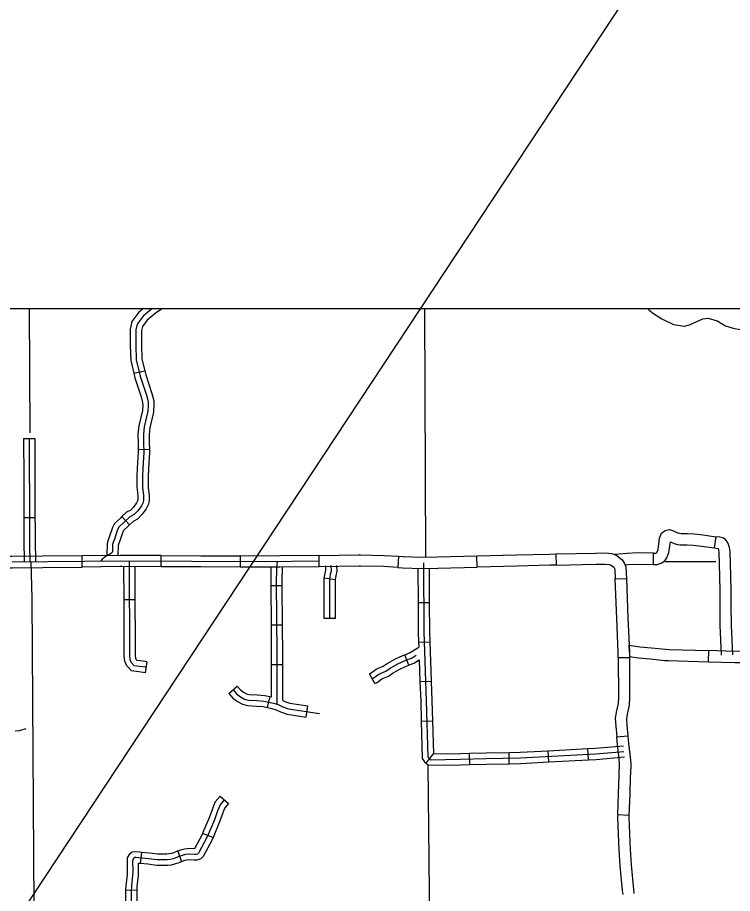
# Model space of a CAD drawing. Extents: x 1374139 to 1377472, y 1168351 to 1170484.
# Drawn here: x 1376021 to 1376212.1, y 1169423.1 to 1169657.2 of the extents above; entities that cross this region are included whole.
import ezdxf

# ---------------------------------------------------------------- set-up
doc = ezdxf.new("R2010")
doc.units = 0
for name, color, linetype in [('14', 7, 'Continuous'), ('26', 7, 'Continuous'), ('Default', 7, 'Continuous')]:
    doc.layers.add(name, color=color, linetype=linetype)

msp = doc.modelspace()

# ---------------------------------------------------------------- linework, layer by layer
at = {"layer": '14'}
msp.add_line((1376223.13, 1169722.43), (1375820.09, 1169112.48), dxfattribs=at)
at = {"layer": '26'}
msp.add_lwpolyline([(1375090, 1169579.43), (1376597.43, 1169579.43), (1376597.43, 1168653.79), (1375090, 1168653.79)], close=True, dxfattribs=at)
at = {"layer": 'Default'}
for p, q in [((1376052.06, 1169562.1), (1376054.98, 1169562.8)), ((1376022.61, 1169544.65), (1376025.61, 1169544.66)), ((1376053.24, 1169541.78), (1376056.24, 1169541.84)), ((1376022.65, 1169523.53), (1376025.65, 1169523.54)), ((1376048.88, 1169523.8), (1376050.92, 1169521.59)), ((1376207.67, 1169518.43), (1376207.24, 1169515.46)), ((1376038.29, 1169510.32), (1376038.26, 1169513.32)), ((1376059.39, 1169510.38), (1376059.4, 1169513.38)), ((1376080.52, 1169513.29), (1376080.51, 1169510.29)), ((1376101.65, 1169510.4), (1376101.62, 1169513.4)), ((1376112.17, 1169513.56), (1376112.17, 1169513.56)), ((1376122.83, 1169513.2), (1376122.65, 1169510.21)), ((1376143.89, 1169510.31), (1376143.81, 1169513.31)), ((1376164.93, 1169513.84), (1376164.99, 1169510.84)), ((1376190.98, 1169511.05), (1376191.02, 1169514.05)), ((1376164.99, 1169510.84), (1376164.99, 1169510.84)), ((1376105.96, 1169506.88), (1376103, 1169507.37)), ((1376180.74, 1169507.15), (1376183.74, 1169507.27)), ((1376091.76, 1169505.34), (1376088.76, 1169505.31)), ((1376052.46, 1169501.55), (1376049.46, 1169501.54)), ((1376128.05, 1169500.88), (1376131.05, 1169500.89)), ((1376105.96, 1169496.57), (1376102.96, 1169496.57)), ((1376091.85, 1169494.78), (1376088.85, 1169494.75)), ((1376128.18, 1169490.27), (1376131.18, 1169490.38)), ((1376125.63, 1169484.13), (1376124.48, 1169486.9)), ((1376205.69, 1169487.99), (1376205.6, 1169484.99)), ((1376055.55, 1169485.01), (1376055.13, 1169482.04)), ((1376184.57, 1169486.1), (1376181.57, 1169486.09)), ((1376091.91, 1169484.2), (1376088.91, 1169484.21)), ((1376116.53, 1169479.17), (1376115.11, 1169481.81)), ((1376128.57, 1169479.72), (1376131.57, 1169479.83)), ((1376077.45, 1169476.55), (1376079.74, 1169478.49)), ((1376087.83, 1169472.76), (1376088.5, 1169475.69)), ((1376098.15, 1169470.24), (1376098.59, 1169473.21)), ((1376128.91, 1169469.18), (1376131.91, 1169469.26)), ((1376181.15, 1169464.94), (1376184.14, 1169465.2)), ((1376184.14, 1169465.2), (1376184.14, 1169465.2)), ((1376163.04, 1169458.24), (1376162.88, 1169461.24)), ((1376173.58, 1169458.81), (1376173.42, 1169461.8)), ((1376130.19, 1169457.92), (1376132.15, 1169460.37)), ((1376141.89, 1169457.57), (1376141.81, 1169460.57)), ((1376152.43, 1169457.78), (1376152.38, 1169460.78)), ((1376075.11, 1169449.07), (1376077.4, 1169447.14)), ((1376184.43, 1169443.94), (1376181.43, 1169444.07)), ((1376070.47, 1169439.17), (1376073.24, 1169438.02)), ((1376054.1, 1169434.08), (1376053.81, 1169431.09)), ((1376063.88, 1169434.44), (1376064.8, 1169431.59)), ((1376049.87, 1169424.09), (1376052.87, 1169424))]:
    msp.add_line(p, q, dxfattribs=at)
for points in [[(1376024.11, 1169579.43), (1376024.3, 1169546.22)], [(1376057.05, 1169579.43), (1376056.85, 1169579.29), (1376054.54, 1169577.37), (1376052.95, 1169575.27), (1376052.61, 1169573.75), (1376052.61, 1169569.62), (1376052.73, 1169565.72), (1376053.8, 1169561.3), (1376055.44, 1169556.27), (1376055.89, 1169554.52), (1376055.95, 1169553.44), (1376055.84, 1169551.97), (1376054.87, 1169547.78), (1376054.65, 1169545.8), (1376054.7, 1169543.48), (1376054.76, 1169540.99), (1376054.48, 1169536.69), (1376054.37, 1169534.54), (1376054.37, 1169531.66), (1376054.65, 1169529.4), (1376054.65, 1169528.32), (1376054.54, 1169527.59), (1376054.08, 1169526.68), (1376053.12, 1169525.38), (1376052.16, 1169524.36), (1376051.03, 1169523.74), (1376049.5, 1169522.33), (1376048.09, 1169521.02), (1376047.75, 1169520.35), (1376046.9, 1169517.8), (1376046.66, 1169517.11), (1376046.41, 1169516.34), (1376046.38, 1169515.21), (1376046.38, 1169514.51), (1376046.3, 1169514.19), (1376046.1, 1169514), (1376045.67, 1169513.74), (1376044.91, 1169513.37), (1376044.26, 1169512.92), (1376043.72, 1169512.5), (1376043.13, 1169511.87)], [(1376054.67, 1169579.43), (1376053.44, 1169578.41), (1376051.56, 1169575.92), (1376051.11, 1169573.91), (1376051.11, 1169572.91)], [(1376059.73, 1169579.43), (1376057.75, 1169578.09), (1376055.63, 1169576.32), (1376054.35, 1169574.63), (1376054.11, 1169573.58), (1376054.11, 1169572.91)], [(1376129.75, 1169579.43), (1376130.04, 1169512.89)], [(1376189.37, 1169579.43), (1376189.85, 1169578.94), (1376190.99, 1169578.05), (1376193.26, 1169576.64), (1376196.35, 1169575.17), (1376199.24, 1169574.72), (1376200.61, 1169575.03), (1376204.19, 1169576.64), (1376205.62, 1169576.82), (1376208.02, 1169576.09), (1376210.23, 1169574.74), (1376212.26, 1169574.15), (1376214.15, 1169573.79), (1376215.9, 1169573.19), (1376217.26, 1169572.53), (1376219.19, 1169571.11), (1376221.42, 1169569.76), (1376224.16, 1169568.6), (1376234.58, 1169568.95), (1376238.53, 1169568.43), (1376241.35, 1169567.73)], [(1376051.11, 1169572.91), (1376051.11, 1169569.6), (1376051.23, 1169565.51), (1376052.06, 1169562.1)], [(1376054.11, 1169572.91), (1376054.11, 1169569.64), (1376054.22, 1169565.92), (1376054.98, 1169562.8)], [(1376052.06, 1169562.1), (1376052.36, 1169560.89), (1376054, 1169555.85), (1376054.4, 1169554.29), (1376054.45, 1169553.46), (1376054.36, 1169552.36)], [(1376054.98, 1169562.8), (1376055.24, 1169561.71), (1376056.88, 1169556.69), (1376057.38, 1169554.74), (1376057.45, 1169553.42), (1376057.35, 1169552.13)], [(1376054.36, 1169552.36), (1376054.35, 1169552.2), (1376053.39, 1169548.04), (1376053.15, 1169545.87), (1376053.21, 1169543.44), (1376053.24, 1169541.78)], [(1376057.35, 1169552.13), (1376057.32, 1169551.74), (1376056.36, 1169547.53), (1376056.15, 1169545.73), (1376056.2, 1169543.52), (1376056.24, 1169541.84)], [(1376022.61, 1169544.65), (1376022.63, 1169534.09)], [(1376024.11, 1169544.66), (1376024.16, 1169520.82), (1376024.16, 1169516.28), (1376024.3, 1169511.68)], [(1376025.61, 1169544.66), (1376025.63, 1169534.1)], [(1376053.24, 1169541.78), (1376053.26, 1169541.02), (1376052.98, 1169536.78), (1376052.87, 1169534.58), (1376052.87, 1169531.57), (1376052.93, 1169531.08)], [(1376056.24, 1169541.84), (1376056.26, 1169540.96), (1376055.98, 1169536.6), (1376055.87, 1169534.5), (1376055.87, 1169531.75), (1376055.9, 1169531.45)], [(1376022.63, 1169534.09), (1376022.65, 1169523.53)], [(1376025.63, 1169534.1), (1376025.65, 1169523.54)], [(1376055.9, 1169531.45), (1376056.15, 1169529.49), (1376056.15, 1169528.21), (1376055.98, 1169527.13), (1376055.37, 1169525.89), (1376054.27, 1169524.42), (1376053.09, 1169523.16), (1376051.91, 1169522.51), (1376050.92, 1169521.59)], [(1376052.93, 1169531.08), (1376053.15, 1169529.3), (1376053.15, 1169528.44), (1376053.09, 1169528.05), (1376052.8, 1169527.47), (1376051.97, 1169526.34), (1376051.23, 1169525.56), (1376050.15, 1169524.97), (1376048.88, 1169523.8)], [(1376022.65, 1169523.53), (1376022.66, 1169520.82), (1376022.66, 1169516.26), (1376022.76, 1169512.93)], [(1376025.65, 1169523.54), (1376025.66, 1169520.82), (1376025.66, 1169516.3), (1376025.76, 1169513.02)], [(1376048.88, 1169523.8), (1376048.49, 1169523.43), (1376046.87, 1169521.94), (1376046.36, 1169520.92), (1376045.48, 1169518.28), (1376045.24, 1169517.59), (1376044.91, 1169516.61), (1376044.83, 1169513.39)], [(1376050.92, 1169521.59), (1376050.52, 1169521.22), (1376049.31, 1169520.11), (1376049.14, 1169519.77), (1376048.32, 1169517.32), (1376048.08, 1169516.62), (1376047.9, 1169516.08), (1376047.84, 1169513.42)], [(1376191.02, 1169514.05), (1376191.61, 1169514.05), (1376191.8, 1169514.09), (1376191.86, 1169514.19), (1376192.21, 1169515.01), (1376192.61, 1169518.01), (1376193.12, 1169519.37), (1376194.09, 1169520.11), (1376195.28, 1169520.37), (1376196.33, 1169520.03), (1376197.62, 1169519.42)], [(1376197.55, 1169519.45), (1376197.93, 1169519.35), (1376198.36, 1169519.3), (1376200.08, 1169519.25), (1376201.83, 1169519.18), (1376204.27, 1169518.92), (1376207.67, 1169518.43)], [(1376190.98, 1169511.05), (1376191.96, 1169511.04), (1376193.09, 1169511.32), (1376194.01, 1169511.96), (1376194.53, 1169512.8), (1376195.13, 1169514.2), (1376195.52, 1169517.09), (1376196.34, 1169516.71)], [(1376211.65, 1169508), (1376211.46, 1169514.52), (1376211.29, 1169515.59), (1376211.08, 1169516.34), (1376210.74, 1169517), (1376210.2, 1169517.67), (1376209.51, 1169518.09), (1376208.77, 1169518.27), (1376207.67, 1169518.43)], [(1376196.34, 1169516.71), (1376196.51, 1169516.63), (1376197.37, 1169516.39), (1376198.15, 1169516.3), (1376199.98, 1169516.25), (1376201.61, 1169516.19), (1376203.9, 1169515.94), (1376207.24, 1169515.46)], [(1376207.24, 1169515.46), (1376208.2, 1169515.32), (1376208.23, 1169515.31), (1376208.27, 1169515.24), (1376208.35, 1169514.95), (1376208.47, 1169514.24), (1376208.65, 1169507.91)], [(1376027.7, 1169513.21), (1376019.5, 1169513.13), (1376017.14, 1169513.1)], [(1376022.76, 1169512.93), (1376022.8, 1169511.63)], [(1376025.76, 1169513.02), (1376025.79, 1169511.72)], [(1376038.26, 1169513.32), (1376027.7, 1169513.21)], [(1376048.84, 1169513.43), (1376048.44, 1169513.43), (1376038.26, 1169513.32)], [(1376059.4, 1169513.38), (1376048.84, 1169513.43)], [(1376059.4, 1169513.38), (1376069.96, 1169513.34)], [(1376069.96, 1169513.34), (1376080.52, 1169513.29)], [(1376091.06, 1169513.3), (1376086.73, 1169513.26), (1376080.52, 1169513.29)], [(1376101.62, 1169513.4), (1376091.06, 1169513.3)], [(1376101.62, 1169513.4), (1376112.17, 1169513.56)], [(1376112.17, 1169513.56), (1376112.68, 1169513.57), (1376119.03, 1169513.44), (1376122.83, 1169513.2)], [(1376122.83, 1169513.2), (1376124.04, 1169513.13), (1376128.97, 1169512.93), (1376133.26, 1169513.04)], [(1376133.26, 1169513.04), (1376143.81, 1169513.31)], [(1376143.81, 1169513.31), (1376154.37, 1169513.58)], [(1376154.37, 1169513.58), (1376163.22, 1169513.81), (1376164.93, 1169513.84)], [(1376164.93, 1169513.84), (1376175.49, 1169514.06)], [(1376175.49, 1169514.06), (1376178.06, 1169514.11), (1376179.83, 1169513.95), (1376181.23, 1169513.42), (1376182.61, 1169512.27), (1376183.27, 1169511.27), (1376183.61, 1169510.35), (1376183.74, 1169507.27)], [(1376191.02, 1169514.05), (1376186.76, 1169514.11), (1376183.92, 1169513.97), (1376180.53, 1169513.69), (1376181.23, 1169513.42), (1376182.61, 1169512.27)], [(1376017.17, 1169510.1), (1376019.54, 1169510.13), (1376027.73, 1169510.21)], [(1376101.63, 1169511.9), (1376086.73, 1169511.76), (1376048.45, 1169511.93), (1376019.52, 1169511.63)], [(1376024.5, 1169511.7), (1376024.77, 1169501.95), (1376025.47, 1169405.99)], [(1376027.73, 1169510.21), (1376038.29, 1169510.32)], [(1376048.83, 1169510.43), (1376048.45, 1169510.43), (1376038.29, 1169510.32)], [(1376059.39, 1169510.38), (1376048.83, 1169510.43)], [(1376049.46, 1169501.54), (1376049.43, 1169510.42)], [(1376055.34, 1169483.53), (1376053.62, 1169483.77), (1376052.2, 1169483.97), (1376051.46, 1169484.76), (1376051.13, 1169485.52), (1376051.02, 1169486.65), (1376050.92, 1169511.92)], [(1376052.46, 1169501.55), (1376052.43, 1169510.41)], [(1376069.95, 1169510.34), (1376059.39, 1169510.38)], [(1376080.51, 1169510.29), (1376069.95, 1169510.34)], [(1376091.09, 1169510.3), (1376086.73, 1169510.26), (1376080.51, 1169510.29)], [(1376088.76, 1169505.31), (1376088.75, 1169506.26), (1376088.79, 1169510.28)], [(1376090.39, 1169473.65), (1376090.42, 1169486.96), (1376090.25, 1169506.26), (1376090.28, 1169509.77), (1376090.35, 1169510.98), (1376090.52, 1169511.8)], [(1376101.65, 1169510.4), (1376091.09, 1169510.3)], [(1376091.76, 1169505.34), (1376091.75, 1169506.26), (1376091.79, 1169510.31)], [(1376112.21, 1169510.56), (1376101.65, 1169510.4)], [(1376103, 1169507.37), (1376103.22, 1169508.69), (1376103.41, 1169509.45), (1376103.36, 1169510.65)], [(1376104.46, 1169496.57), (1376104.46, 1169505.73), (1376104.46, 1169507.03), (1376104.69, 1169508.39), (1376104.92, 1169509.29), (1376104.86, 1169510.71)], [(1376105.96, 1169506.88), (1376106.16, 1169508.08), (1376106.42, 1169509.14), (1376106.36, 1169510.77)], [(1376122.65, 1169510.21), (1376118.91, 1169510.44), (1376112.67, 1169510.57), (1376112.21, 1169510.56)], [(1376122.65, 1169510.21), (1376123.89, 1169510.13), (1376128.95, 1169509.93), (1376133.33, 1169510.04)], [(1376129.5, 1169511.44), (1376129.58, 1169492.97), (1376130.26, 1169474.61), (1376130.67, 1169459.64), (1376130.92, 1169459.26), (1376131.42, 1169458.85), (1376139.41, 1169459), (1376146.29, 1169459.18), (1376155.36, 1169459.33), (1376175.58, 1169460.42), (1376183.09, 1169461.06)], [(1376133.33, 1169510.04), (1376143.89, 1169510.31)], [(1376154.45, 1169510.58), (1376143.89, 1169510.31)], [(1376164.99, 1169510.84), (1376163.29, 1169510.81), (1376154.45, 1169510.58)], [(1376164.99, 1169510.84), (1376175.55, 1169511.06)], [(1376175.55, 1169511.06), (1376177.95, 1169511.11), (1376179.15, 1169511), (1376179.7, 1169510.79), (1376180.35, 1169510.26), (1376180.58, 1169509.9), (1376180.64, 1169509.74), (1376180.74, 1169507.15)], [(1376182.61, 1169512.27), (1376183.27, 1169511.27), (1376183.4, 1169510.92), (1376184.12, 1169510.98), (1376186.81, 1169511.11), (1376190.98, 1169511.05)], [(1376194.11, 1169511.83), (1376207.63, 1169511.83)], [(1376128.01, 1169509.97), (1376128.05, 1169500.88)], [(1376131.01, 1169509.98), (1376131.05, 1169500.89)], [(1376208.65, 1169507.91), (1376208.77, 1169503.91), (1376208.76, 1169497.4)], [(1376211.76, 1169497.39), (1376211.77, 1169503.96), (1376211.65, 1169508)], [(1376102.96, 1169496.57), (1376102.96, 1169505.73), (1376102.96, 1169507.16), (1376103, 1169507.37)], [(1376105.96, 1169496.57), (1376105.96, 1169505.73), (1376105.96, 1169506.91), (1376105.96, 1169506.88)], [(1376181.17, 1169496.6), (1376180.74, 1169507.15)], [(1376183.74, 1169507.27), (1376184.17, 1169496.72)], [(1376088.85, 1169494.75), (1376088.76, 1169505.31)], [(1376091.85, 1169494.78), (1376091.76, 1169505.34)], [(1376049.5, 1169490.98), (1376049.46, 1169501.54)], [(1376052.5, 1169490.99), (1376052.46, 1169501.55)], [(1376128.05, 1169500.88), (1376128.08, 1169492.94), (1376128.18, 1169490.27)], [(1376131.05, 1169500.89), (1376131.08, 1169493), (1376131.18, 1169490.38)], [(1376181.57, 1169486.09), (1376181.55, 1169487.48), (1376181.17, 1169496.6)], [(1376184.17, 1169496.72), (1376184.54, 1169487.6), (1376184.57, 1169486.1)], [(1376208.76, 1169497.4), (1376208.76, 1169494.76), (1376209.11, 1169486.78)], [(1376211.76, 1169497.39), (1376211.76, 1169494.82), (1376212.11, 1169486.91)], [(1376088.91, 1169484.21), (1376088.92, 1169486.95), (1376088.85, 1169494.75)], [(1376091.91, 1169484.2), (1376091.92, 1169486.96), (1376091.85, 1169494.78)], [(1376055.13, 1169482.04), (1376053.41, 1169482.29), (1376051.46, 1169482.55), (1376050.18, 1169483.93), (1376049.66, 1169485.15), (1376049.52, 1169486.57), (1376049.5, 1169490.98)], [(1376055.55, 1169485.01), (1376053.82, 1169485.26), (1376052.93, 1169485.38), (1376052.73, 1169485.59), (1376052.6, 1169485.9), (1376052.52, 1169486.72), (1376052.5, 1169490.99)], [(1376128.18, 1169490.27), (1376128.23, 1169488.95)], [(1376131.18, 1169490.38), (1376131.57, 1169479.83)], [(1376184.54, 1169487.6), (1376184.47, 1169489.48), (1376187.31, 1169489.02), (1376190.49, 1169488.77), (1376194.16, 1169488.34), (1376195.14, 1169488.31)], [(1376115.11, 1169481.81), (1376115.53, 1169482.04), (1376116.82, 1169483.03), (1376118.73, 1169483.82), (1376119.84, 1169484.58), (1376122, 1169485.81), (1376123.98, 1169486.69), (1376124.48, 1169486.9)], [(1376115.82, 1169480.49), (1376116.35, 1169480.77), (1376117.58, 1169481.72), (1376119.44, 1169482.5), (1376120.64, 1169483.31), (1376122.68, 1169484.47), (1376124.57, 1169485.31), (1376126.44, 1169486.08), (1376127.58, 1169486.79)], [(1376124.48, 1169486.9), (1376125.75, 1169487.42), (1376128.23, 1169488.95)], [(1376184.54, 1169487.6), (1376184.56, 1169486.42), (1376186.95, 1169486.04), (1376190.2, 1169485.78), (1376193.94, 1169485.34), (1376195.05, 1169485.31)], [(1376195.14, 1169488.31), (1376205.69, 1169487.99)], [(1376216.19, 1169487.81), (1376212.77, 1169487.78), (1376205.69, 1169487.99)], [(1376125.63, 1169484.13), (1376127.12, 1169484.74), (1376128.36, 1169485.5)], [(1376128.36, 1169485.5), (1376128.57, 1169479.72)], [(1376181.57, 1169486.09), (1376181.6, 1169475.63), (1376181.6, 1169475.59)], [(1376184.57, 1169486.1), (1376184.6, 1169475.58), (1376184.6, 1169475.49)], [(1376195.05, 1169485.31), (1376205.6, 1169484.99)], [(1376205.6, 1169484.99), (1376212.74, 1169484.78), (1376216.22, 1169484.81)], [(1376088.89, 1169475.6), (1376088.91, 1169484.21)], [(1376091.89, 1169474.65), (1376091.91, 1169484.2)], [(1376116.53, 1169479.17), (1376117.16, 1169479.51), (1376118.34, 1169480.41), (1376120.16, 1169481.17), (1376121.43, 1169482.03), (1376123.35, 1169483.13), (1376125.17, 1169483.93), (1376125.63, 1169484.13)], [(1376128.57, 1169479.72), (1376128.76, 1169474.57), (1376128.91, 1169469.18)], [(1376131.57, 1169479.83), (1376131.76, 1169474.66), (1376131.91, 1169469.26)], [(1376078.6, 1169477.52), (1376079.54, 1169476.41), (1376080.55, 1169475.63), (1376081.69, 1169475.06), (1376082.71, 1169474.79), (1376084.93, 1169474.69), (1376086.85, 1169474.52), (1376089.38, 1169473.95), (1376090.62, 1169473.58), (1376091.87, 1169473.01), (1376093.42, 1169472.47), (1376101.74, 1169471.22)], [(1376079.74, 1169478.49), (1376080.58, 1169477.5), (1376081.35, 1169476.91), (1376082.23, 1169476.47), (1376082.94, 1169476.28), (1376085.03, 1169476.19), (1376087.08, 1169476.01), (1376088.89, 1169475.6)], [(1376077.45, 1169476.55), (1376078.5, 1169475.32), (1376079.75, 1169474.36), (1376081.16, 1169473.65), (1376082.48, 1169473.3), (1376084.83, 1169473.19), (1376086.62, 1169473.04), (1376087.83, 1169472.76)], [(1376181.6, 1169475.59), (1376181.54, 1169473.85), (1376180.98, 1169471.58), (1376180.79, 1169469.84), (1376180.9, 1169467.8), (1376181.15, 1169464.94)], [(1376184.6, 1169475.49), (1376184.53, 1169473.44), (1376183.94, 1169471.05), (1376183.8, 1169469.75), (1376183.89, 1169468.01), (1376184.14, 1169465.2)], [(1376087.83, 1169472.76), (1376089, 1169472.5), (1376090.09, 1169472.17), (1376091.31, 1169471.61), (1376093.06, 1169471), (1376098.15, 1169470.24)], [(1376091.89, 1169474.65), (1376092.43, 1169474.4), (1376093.78, 1169473.93), (1376098.59, 1169473.21)], [(1376128.91, 1169469.18), (1376129.18, 1169459.17), (1376129.8, 1169458.23), (1376130.38, 1169457.76)], [(1376131.91, 1169469.26), (1376132.15, 1169460.37)], [(1376023.23, 1169467.1), (1376021.5, 1169466.56), (1376020.36, 1169466.43)], [(1376181.8, 1169454.6), (1376181.81, 1169455.08), (1376181.94, 1169457.67), (1376181.82, 1169459.29), (1376181.34, 1169462.72), (1376181.15, 1169464.94)], [(1376184.14, 1169465.2), (1376184.33, 1169463.05), (1376184.8, 1169459.61), (1376184.95, 1169457.71), (1376184.81, 1169454.97), (1376184.79, 1169454.52)], [(1376152.38, 1169460.78), (1376155.31, 1169460.83), (1376162.88, 1169461.24)], [(1376162.88, 1169461.24), (1376173.42, 1169461.8)], [(1376173.42, 1169461.8), (1376175.47, 1169461.91), (1376182.96, 1169462.56)], [(1376132.15, 1169460.37), (1376139.38, 1169460.5), (1376141.81, 1169460.57)], [(1376141.81, 1169460.57), (1376146.26, 1169460.68), (1376152.38, 1169460.78)], [(1376163.04, 1169458.24), (1376173.58, 1169458.81)], [(1376173.58, 1169458.81), (1376175.68, 1169458.92), (1376183.21, 1169459.57)], [(1376130.38, 1169457.76), (1376130.91, 1169457.34), (1376139.44, 1169457.5), (1376141.89, 1169457.57)], [(1376130.63, 1169457.34), (1376131.18, 1169406.56)], [(1376141.89, 1169457.57), (1376146.32, 1169457.68), (1376152.43, 1169457.78)], [(1376152.43, 1169457.78), (1376155.41, 1169457.83), (1376163.04, 1169458.24)], [(1376181.43, 1169444.07), (1376181.67, 1169449.77), (1376181.8, 1169454.6)], [(1376184.79, 1169454.52), (1376184.67, 1169449.67), (1376184.43, 1169443.94)], [(1376076.25, 1169448.11), (1376075.13, 1169446.77), (1376074.77, 1169445.96), (1376074.46, 1169445.18), (1376073.6, 1169442.8), (1376071.7, 1169438.24), (1376069.36, 1169433.88), (1376069.13, 1169433.63), (1376068.72, 1169433.49), (1376068.18, 1169433.51), (1376067.04, 1169433.59), (1376065.88, 1169433.47), (1376064.97, 1169433.22), (1376064.19, 1169432.97), (1376063.51, 1169432.68), (1376062.56, 1169432.35), (1376061.79, 1169432.18), (1376061, 1169432.1), (1376060.38, 1169432.06), (1376058.34, 1169432.1), (1376055.96, 1169432.39), (1376053.45, 1169432.64), (1376052.63, 1169432.72), (1376052.24, 1169432.67), (1376051.97, 1169432.47), (1376051.79, 1169432.18), (1376051.76, 1169431.75), (1376051.77, 1169429.03), (1376051.75, 1169427.9), (1376051.41, 1169425.16), (1376051.36, 1169423.5), (1376051.45, 1169416.79)], [(1376075.11, 1169449.07), (1376073.85, 1169447.58), (1376073.38, 1169446.54), (1376073.06, 1169445.7), (1376072.2, 1169443.34), (1376070.47, 1169439.17)], [(1376077.4, 1169447.14), (1376076.41, 1169445.96), (1376076.15, 1169445.38), (1376075.87, 1169444.65), (1376075, 1169442.26), (1376073.24, 1169438.02)], [(1376181.43, 1169444.07), (1376181.4, 1169443.44), (1376181.73, 1169434.68), (1376181.82, 1169433.35)], [(1376184.43, 1169443.94), (1376184.4, 1169443.43), (1376184.72, 1169434.83), (1376184.81, 1169433.56)], [(1376070.47, 1169439.17), (1376070.35, 1169438.88), (1376068.27, 1169435.01), (1376068.26, 1169435.01), (1376067.01, 1169435.09), (1376065.6, 1169434.95), (1376064.53, 1169434.66), (1376063.88, 1169434.44)], [(1376073.24, 1169438.02), (1376073.06, 1169437.59), (1376070.59, 1169433), (1376069.97, 1169432.33), (1376068.94, 1169431.98), (1376068.1, 1169432.01), (1376067.06, 1169432.08), (1376066.15, 1169431.99), (1376065.4, 1169431.78), (1376064.8, 1169431.59)], [(1376054.1, 1169434.08), (1376053.6, 1169434.13), (1376052.61, 1169434.23), (1376051.66, 1169434.11), (1376050.83, 1169433.49), (1376050.32, 1169432.64), (1376050.26, 1169431.8), (1376050.27, 1169429.05), (1376050.25, 1169428.01), (1376049.91, 1169425.27), (1376049.87, 1169424.09)], [(1376063.88, 1169434.44), (1376063.66, 1169434.37), (1376062.97, 1169434.08), (1376062.15, 1169433.79), (1376061.55, 1169433.66), (1376060.88, 1169433.59), (1376060.34, 1169433.56), (1376058.45, 1169433.6), (1376056.13, 1169433.88), (1376054.1, 1169434.08)], [(1376181.82, 1169433.35), (1376182.02, 1169430.51), (1376182.66, 1169423.86), (1376182.77, 1169422.79)], [(1376184.81, 1169433.56), (1376185.01, 1169430.76), (1376185.64, 1169424.16), (1376185.75, 1169423.09)], [(1376053.81, 1169431.09), (1376053.3, 1169431.14), (1376053.27, 1169431.15), (1376053.27, 1169429.02), (1376053.24, 1169427.79), (1376052.9, 1169425.04), (1376052.87, 1169424)], [(1376064.8, 1169431.59), (1376064.72, 1169431.56), (1376064.06, 1169431.28), (1376062.98, 1169430.9), (1376062.03, 1169430.69), (1376061.12, 1169430.6), (1376060.41, 1169430.56), (1376058.24, 1169430.6), (1376055.8, 1169430.9), (1376053.81, 1169431.09)], [(1376049.87, 1169424.09), (1376049.86, 1169423.51), (1376049.95, 1169416.76), (1376050.03, 1169413.45)], [(1376052.87, 1169424), (1376052.86, 1169423.49), (1376052.95, 1169416.81), (1376053.03, 1169413.53)]]:
    msp.add_lwpolyline(points, dxfattribs=at)

doc.saveas('drawing.dxf')
